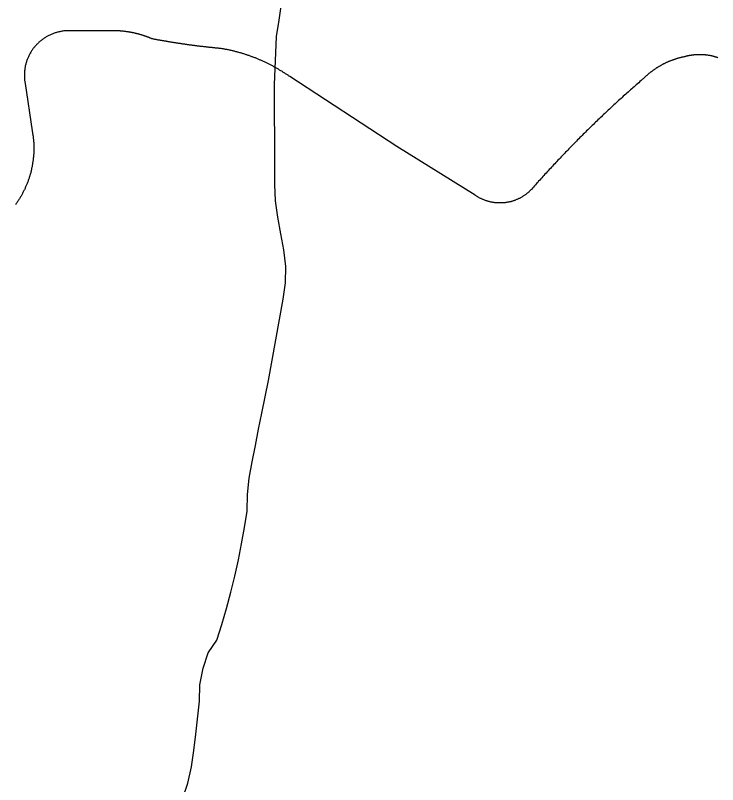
# Model space of a CAD drawing. Extents: x 1268485 to 1426702, y 514839 to 616766.
# Drawn here: x 1379618 to 1380314, y 563539 to 564301 of the extents above; entities that cross this region are included whole.
import ezdxf

# ---------------------------------------------------------------- set-up
doc = ezdxf.new("R2010")
doc.units = 0
doc.layers.add('Old_Level_35', color=7, linetype='Continuous')
doc.layers.add('Old_Level_62', color=7, linetype='Continuous')

msp = doc.modelspace()

# ---------------------------------------------------------------- linework, layer by layer
at = {"layer": 'Old_Level_35'}
for p, q in [((1379714.884, 564286.212), (1379673.156, 564286.212)), ((1379627.634, 564233.77), (1379634.606, 564187.172))]:
    msp.add_line(p, q, dxfattribs=at)
for points in [[(1379673.156, 564286.212), (1379672.335, 564286.212), (1379671.515, 564286.264), (1379670.798, 564286.264), (1379669.875, 564286.212), (1379669.157, 564286.212), (1379668.337, 564286.109), (1379667.517, 564286.059), (1379666.799, 564286.007), (1379665.876, 564285.956), (1379665.159, 564285.802), (1379664.236, 564285.699), (1379663.518, 564285.546), (1379662.801, 564285.443), (1379661.878, 564285.238), (1379661.16, 564285.136), (1379660.34, 564284.931), (1379659.622, 564284.674), (1379658.7, 564284.521), (1379657.982, 564284.264), (1379657.264, 564284.008), (1379656.546, 564283.751), (1379655.726, 564283.495), (1379655.009, 564283.188), (1379654.291, 564282.88), (1379653.471, 564282.573), (1379652.753, 564282.265), (1379652.035, 564281.855), (1379651.215, 564281.547), (1379650.6, 564281.188), (1379649.882, 564280.83), (1379649.165, 564280.42), (1379648.549, 564280.01), (1379647.729, 564279.548), (1379647.114, 564279.138), (1379646.396, 564278.677), (1379645.781, 564278.267), (1379645.166, 564277.805), (1379644.551, 564277.292), (1379643.833, 564276.831), (1379643.218, 564276.319), (1379642.603, 564275.806), (1379641.988, 564275.242), (1379641.373, 564274.729), (1379640.757, 564274.166), (1379640.142, 564273.601), (1379639.63, 564273.038), (1379639.015, 564272.525), (1379638.502, 564271.858), (1379637.989, 564271.295), (1379637.374, 564270.68), (1379636.861, 564270.065), (1379636.349, 564269.449), (1379635.836, 564268.834), (1379635.426, 564268.117), (1379635.016, 564267.501), (1379634.503, 564266.835), (1379633.991, 564266.169), (1379633.581, 564265.502), (1379633.273, 564264.836), (1379632.76, 564264.118), (1379632.35, 564263.4), (1379632.043, 564262.683), (1379631.633, 564261.913), (1379631.223, 564261.247), (1379631.017, 564260.478), (1379630.607, 564259.76), (1379630.3, 564259.043), (1379629.992, 564258.325), (1379629.787, 564257.556), (1379629.377, 564256.839), (1379629.172, 564256.018), (1379628.864, 564255.249), (1379628.659, 564254.481), (1379628.454, 564253.711), (1379628.249, 564252.943), (1379628.044, 564252.122), (1379627.839, 564251.353), (1379627.737, 564250.585), (1379627.634, 564249.764), (1379627.327, 564248.995), (1379627.224, 564248.175), (1379627.224, 564247.355), (1379627.121, 564246.586), (1379627.019, 564245.766), (1379627.019, 564244.997), (1379626.916, 564244.176), (1379626.916, 564243.356), (1379626.916, 564242.588), (1379626.916, 564241.767), (1379626.916, 564240.947), (1379626.916, 564240.127), (1379627.019, 564239.307), (1379627.019, 564238.487), (1379627.121, 564237.769), (1379627.121, 564236.949), (1379627.224, 564236.128), (1379627.327, 564235.308), (1379627.532, 564234.488), (1379627.634, 564233.77)], [(1379753.536, 564278.164), (1379753.126, 564278.317), (1379752.716, 564278.523), (1379752.408, 564278.625), (1379751.998, 564278.83), (1379751.588, 564278.933), (1379751.281, 564279.087), (1379750.87, 564279.24), (1379750.46, 564279.394), (1379750.153, 564279.497), (1379749.743, 564279.702), (1379749.333, 564279.805), (1379749.025, 564279.958), (1379748.615, 564280.112), (1379748.205, 564280.265), (1379747.897, 564280.368), (1379747.487, 564280.522), (1379747.077, 564280.625), (1379746.769, 564280.727), (1379746.359, 564280.881), (1379746.052, 564281.086), (1379745.642, 564281.188), (1379745.231, 564281.291), (1379744.924, 564281.445), (1379744.514, 564281.547), (1379744.104, 564281.701), (1379743.591, 564281.753), (1379743.283, 564281.855), (1379742.873, 564282.008), (1379742.463, 564282.111), (1379742.156, 564282.265), (1379741.746, 564282.368), (1379741.335, 564282.419), (1379741.028, 564282.573), (1379740.618, 564282.675), (1379740.208, 564282.829), (1379739.9, 564282.88), (1379739.49, 564282.983), (1379739.08, 564283.085), (1379738.67, 564283.188), (1379738.26, 564283.29), (1379737.85, 564283.393), (1379737.542, 564283.495), (1379737.132, 564283.546), (1379736.722, 564283.701), (1379736.414, 564283.751), (1379736.004, 564283.803), (1379735.492, 564283.956), (1379735.081, 564284.008), (1379734.774, 564284.111), (1379734.364, 564284.213), (1379733.954, 564284.264), (1379733.646, 564284.316), (1379733.236, 564284.418), (1379732.826, 564284.521), (1379732.416, 564284.572), (1379732.006, 564284.623), (1379731.596, 564284.674), (1379731.288, 564284.726), (1379730.878, 564284.828), (1379730.468, 564284.879), (1379729.955, 564284.982), (1379729.648, 564285.084), (1379729.237, 564285.084), (1379728.827, 564285.136), (1379728.52, 564285.187), (1379728.11, 564285.238), (1379727.597, 564285.289), (1379727.289, 564285.392), (1379726.879, 564285.443), (1379726.469, 564285.494), (1379726.162, 564285.494), (1379725.752, 564285.546), (1379725.239, 564285.649), (1379724.829, 564285.649), (1379724.521, 564285.699), (1379724.111, 564285.751), (1379723.701, 564285.751), (1379723.291, 564285.802), (1379722.881, 564285.802), (1379722.471, 564285.854), (1379722.163, 564285.854), (1379721.753, 564285.956), (1379721.24, 564285.956), (1379720.83, 564286.007), (1379720.523, 564286.007), (1379720.113, 564286.059), (1379719.703, 564286.059), (1379719.292, 564286.059), (1379718.882, 564286.109), (1379718.472, 564286.109), (1379718.165, 564286.109), (1379717.755, 564286.109), (1379717.242, 564286.109), (1379716.832, 564286.212), (1379716.524, 564286.212), (1379716.114, 564286.212), (1379715.704, 564286.212), (1379715.294, 564286.212), (1379714.884, 564286.212)], [(1379822.023, 564268.475), (1379821.203, 564268.578), (1379820.486, 564268.629), (1379819.87, 564268.68), (1379819.153, 564268.834), (1379818.538, 564268.885), (1379817.717, 564268.937), (1379817.102, 564268.988), (1379816.385, 564269.039), (1379815.769, 564269.142), (1379815.052, 564269.193), (1379814.232, 564269.244), (1379813.616, 564269.295), (1379812.899, 564269.449), (1379812.284, 564269.5), (1379811.463, 564269.552), (1379810.848, 564269.603), (1379810.13, 564269.705), (1379809.413, 564269.808), (1379808.798, 564269.859), (1379807.977, 564269.962), (1379807.362, 564270.013), (1379806.645, 564270.115), (1379806.029, 564270.167), (1379805.209, 564270.27), (1379804.594, 564270.32), (1379803.876, 564270.423), (1379803.159, 564270.525), (1379802.544, 564270.577), (1379801.723, 564270.68), (1379801.108, 564270.731), (1379800.39, 564270.833), (1379799.775, 564270.936), (1379798.955, 564270.987), (1379798.34, 564271.038), (1379797.622, 564271.192), (1379796.905, 564271.243), (1379796.289, 564271.397), (1379795.469, 564271.448), (1379794.854, 564271.551), (1379794.136, 564271.602), (1379793.521, 564271.705), (1379792.701, 564271.807), (1379792.086, 564271.858), (1379791.368, 564272.013), (1379790.753, 564272.063), (1379790.035, 564272.166), (1379789.215, 564272.268), (1379788.6, 564272.371), (1379787.882, 564272.525), (1379787.267, 564272.576), (1379786.549, 564272.679), (1379785.832, 564272.73), (1379785.114, 564272.884), (1379784.499, 564272.935), (1379783.781, 564273.038), (1379783.166, 564273.191), (1379782.346, 564273.243), (1379781.731, 564273.396), (1379781.013, 564273.499), (1379780.398, 564273.55), (1379779.578, 564273.704), (1379778.86, 564273.806), (1379778.245, 564273.858), (1379777.527, 564274.011), (1379776.912, 564274.114), (1379776.092, 564274.166), (1379775.477, 564274.319), (1379774.759, 564274.421), (1379774.144, 564274.576), (1379773.426, 564274.627), (1379772.708, 564274.729), (1379771.991, 564274.883), (1379771.376, 564274.986), (1379770.658, 564275.139), (1379770.043, 564275.242), (1379769.223, 564275.293), (1379768.607, 564275.447), (1379767.89, 564275.549), (1379767.275, 564275.703), (1379766.454, 564275.806), (1379765.839, 564275.959), (1379765.122, 564276.062), (1379764.506, 564276.114), (1379763.789, 564276.267), (1379763.174, 564276.369), (1379762.353, 564276.524), (1379761.738, 564276.626), (1379761.02, 564276.729), (1379760.405, 564276.882), (1379759.585, 564276.985), (1379758.97, 564277.139), (1379758.252, 564277.241), (1379757.637, 564277.395), (1379756.919, 564277.497), (1379756.202, 564277.651), (1379755.484, 564277.754), (1379754.869, 564277.857), (1379754.151, 564278.01), (1379753.536, 564278.164)], [(1379889.896, 564240.69), (1379889.383, 564241.101), (1379888.768, 564241.562), (1379888.153, 564242.023), (1379887.538, 564242.383), (1379886.922, 564242.793), (1379886.205, 564243.254), (1379885.59, 564243.613), (1379884.974, 564244.074), (1379884.359, 564244.433), (1379883.744, 564244.894), (1379883.129, 564245.253), (1379882.514, 564245.663), (1379881.899, 564246.073), (1379881.078, 564246.432), (1379880.463, 564246.894), (1379879.848, 564247.252), (1379879.233, 564247.611), (1379878.618, 564248.021), (1379878.003, 564248.38), (1379877.388, 564248.739), (1379876.67, 564249.149), (1379875.952, 564249.508), (1379875.337, 564249.867), (1379874.722, 564250.225), (1379874.107, 564250.585), (1379873.389, 564250.943), (1379872.774, 564251.302), (1379872.159, 564251.61), (1379871.339, 564252.02), (1379870.723, 564252.378), (1379870.108, 564252.686), (1379869.391, 564252.994), (1379868.775, 564253.353), (1379868.16, 564253.711), (1379867.34, 564254.019), (1379866.725, 564254.378), (1379866.11, 564254.686), (1379865.392, 564254.993), (1379864.777, 564255.301), (1379863.957, 564255.608), (1379863.341, 564255.916), (1379862.624, 564256.274), (1379862.009, 564256.582), (1379861.291, 564256.89), (1379860.676, 564257.197), (1379859.958, 564257.454), (1379859.24, 564257.761), (1379858.523, 564258.069), (1379857.908, 564258.325), (1379857.087, 564258.632), (1379856.472, 564258.889), (1379855.755, 564259.197), (1379855.139, 564259.453), (1379854.422, 564259.709), (1379853.704, 564260.017), (1379852.986, 564260.273), (1379852.269, 564260.478), (1379851.654, 564260.735), (1379850.833, 564260.991), (1379850.116, 564261.247), (1379849.5, 564261.503), (1379848.783, 564261.76), (1379847.963, 564262.016), (1379847.347, 564262.273), (1379846.63, 564262.478), (1379845.912, 564262.683), (1379845.297, 564262.939), (1379844.477, 564263.195), (1379843.759, 564263.4), (1379843.144, 564263.605), (1379842.426, 564263.81), (1379841.606, 564264.066), (1379840.888, 564264.271), (1379840.273, 564264.426), (1379839.453, 564264.631), (1379838.735, 564264.887), (1379838.018, 564265.041), (1379837.402, 564265.246), (1379836.582, 564265.451), (1379835.865, 564265.604), (1379835.147, 564265.809), (1379834.327, 564266.014), (1379833.711, 564266.169), (1379832.994, 564266.322), (1379832.276, 564266.476), (1379831.456, 564266.681), (1379830.738, 564266.835), (1379830.021, 564266.989), (1379829.2, 564267.142), (1379828.585, 564267.296), (1379827.867, 564267.45), (1379827.15, 564267.552), (1379826.33, 564267.757), (1379825.612, 564267.86), (1379824.894, 564268.014), (1379824.177, 564268.117), (1379823.356, 564268.27), (1379822.741, 564268.372), (1379822.023, 564268.475)], [(1380314.148, 564259.453), (1380313.636, 564259.607), (1380313.123, 564259.76), (1380312.713, 564259.863), (1380312.2, 564260.068), (1380311.79, 564260.17), (1380311.278, 564260.325), (1380310.868, 564260.427), (1380310.355, 564260.632), (1380309.842, 564260.735), (1380309.33, 564260.837), (1380308.92, 564260.94), (1380308.51, 564261.042), (1380307.997, 564261.196), (1380307.484, 564261.298), (1380306.972, 564261.401), (1380306.459, 564261.503), (1380306.049, 564261.555), (1380305.536, 564261.708), (1380305.126, 564261.76), (1380304.614, 564261.811), (1380304.101, 564261.862), (1380303.588, 564261.913), (1380303.076, 564262.016), (1380302.666, 564262.068), (1380302.153, 564262.118), (1380301.64, 564262.17), (1380301.128, 564262.273), (1380300.718, 564262.323), (1380300.205, 564262.323), (1380299.795, 564262.375), (1380299.282, 564262.375), (1380298.77, 564262.426), (1380298.257, 564262.426), (1380297.744, 564262.426), (1380297.232, 564262.478), (1380296.719, 564262.478), (1380296.206, 564262.478), (1380295.796, 564262.478), (1380295.284, 564262.478), (1380294.874, 564262.478), (1380294.361, 564262.426), (1380293.848, 564262.426), (1380293.336, 564262.426), (1380292.926, 564262.375), (1380292.413, 564262.375), (1380291.9, 564262.323), (1380291.388, 564262.323), (1380290.875, 564262.273), (1380290.362, 564262.17), (1380289.85, 564262.118), (1380289.542, 564262.118), (1380289.03, 564262.068), (1380288.517, 564262.016), (1380288.004, 564261.862), (1380287.492, 564261.811), (1380286.979, 564261.76), (1380286.466, 564261.708), (1380285.954, 564261.555), (1380285.646, 564261.503), (1380285.134, 564261.401), (1380284.621, 564261.298), (1380284.108, 564261.196), (1380283.596, 564261.042), (1380283.083, 564260.991), (1380282.776, 564260.888), (1380282.263, 564260.735), (1380281.75, 564260.632)], [(1380281.75, 564260.632), (1380281.238, 564260.478), (1380280.725, 564260.427), (1380280.212, 564260.325), (1380279.7, 564260.17), (1380279.392, 564260.12), (1380278.88, 564260.017), (1380278.367, 564259.863), (1380277.854, 564259.76), (1380277.342, 564259.607), (1380276.829, 564259.504), (1380276.419, 564259.35), (1380276.009, 564259.248), (1380275.496, 564259.145), (1380274.984, 564258.992), (1380274.471, 564258.889), (1380273.958, 564258.735), (1380273.651, 564258.582), (1380273.138, 564258.427), (1380272.625, 564258.325), (1380272.113, 564258.12), (1380271.6, 564258.017), (1380271.293, 564257.812), (1380270.78, 564257.71), (1380270.267, 564257.505), (1380269.755, 564257.351), (1380269.345, 564257.197), (1380268.832, 564256.992), (1380268.422, 564256.839), (1380268.012, 564256.684), (1380267.499, 564256.479), (1380266.987, 564256.326), (1380266.576, 564256.121), (1380266.166, 564255.916), (1380265.654, 564255.762), (1380265.244, 564255.557), (1380264.731, 564255.301), (1380264.218, 564255.147), (1380263.911, 564254.942), (1380263.398, 564254.736), (1380262.988, 564254.583), (1380262.475, 564254.326), (1380261.963, 564254.121), (1380261.655, 564253.865), (1380261.143, 564253.711), (1380260.732, 564253.455), (1380260.22, 564253.25), (1380259.912, 564252.994), (1380259.4, 564252.738), (1380258.989, 564252.583), (1380258.477, 564252.328), (1380258.169, 564252.071), (1380257.657, 564251.815), (1380257.247, 564251.558), (1380256.734, 564251.353), (1380256.426, 564251.148), (1380255.914, 564250.892), (1380255.504, 564250.635), (1380255.093, 564250.328), (1380254.581, 564250.072), (1380254.273, 564249.815), (1380253.863, 564249.559), (1380253.351, 564249.303), (1380253.043, 564248.995), (1380252.633, 564248.739), (1380252.12, 564248.482), (1380251.71, 564248.175), (1380251.403, 564247.919), (1380250.89, 564247.611), (1380250.48, 564247.355), (1380250.172, 564247.047), (1380249.762, 564246.791), (1380249.25, 564246.484), (1380248.839, 564246.176), (1380248.532, 564245.919), (1380248.122, 564245.612), (1380247.712, 564245.304), (1380247.404, 564244.997), (1380246.891, 564244.689), (1380246.481, 564244.381), (1380246.174, 564244.125), (1380245.764, 564243.818), (1380245.354, 564243.51), (1380245.046, 564243.151), (1380244.636, 564242.793), (1380244.226, 564242.485), (1380243.918, 564242.177), (1380243.508, 564241.87), (1380243.098, 564241.562), (1380242.79, 564241.203), (1380242.38, 564240.895), (1380241.97, 564240.588), (1380241.663, 564240.178), (1380241.355, 564239.87), (1380241.047, 564239.512), (1380240.637, 564239.204), (1380240.227, 564238.794), (1380239.92, 564238.487), (1380239.51, 564238.127), (1380239.202, 564237.769)], [(1380073.52, 564123.401), (1379995.908, 564171.64), (1379889.896, 564240.69)], [(1380239.202, 564237.769), (1380237.972, 564236.744), (1380236.844, 564235.769), (1380235.614, 564234.693), (1380234.486, 564233.668), (1380233.255, 564232.643), (1380232.128, 564231.617), (1380231, 564230.54), (1380229.77, 564229.567), (1380228.642, 564228.49), (1380227.411, 564227.516), (1380226.284, 564226.439), (1380225.156, 564225.363), (1380223.926, 564224.389), (1380222.798, 564223.313), (1380221.67, 564222.236), (1380220.337, 564221.262), (1380219.209, 564220.185), (1380218.082, 564219.109), (1380216.954, 564218.084), (1380215.723, 564217.007), (1380214.596, 564215.931), (1380213.468, 564214.956), (1380212.34, 564213.88), (1380211.11, 564212.803), (1380209.982, 564211.727), (1380208.854, 564210.702), (1380207.726, 564209.625), (1380206.599, 564208.549), (1380205.471, 564207.421), (1380204.241, 564206.396), (1380203.113, 564205.319), (1380201.985, 564204.243), (1380200.857, 564203.166), (1380199.729, 564202.141), (1380198.602, 564201.013), (1380197.474, 564199.937), (1380196.346, 564198.86), (1380195.218, 564197.835), (1380194.09, 564196.707), (1380192.963, 564195.631), (1380191.835, 564194.503), (1380190.707, 564193.426), (1380189.579, 564192.401), (1380188.452, 564191.273), (1380187.426, 564190.197), (1380186.299, 564189.069), (1380185.171, 564187.992), (1380184.043, 564186.864), (1380182.915, 564185.788), (1380181.787, 564184.711), (1380180.66, 564183.583), (1380179.634, 564182.507), (1380178.507, 564181.38), (1380177.379, 564180.252), (1380176.251, 564179.175), (1380175.123, 564178.047), (1380173.995, 564176.919), (1380172.97, 564175.791), (1380171.842, 564174.664), (1380170.715, 564173.588), (1380169.587, 564172.511), (1380168.664, 564171.383), (1380167.536, 564170.255), (1380166.408, 564169.127), (1380165.281, 564167.999), (1380164.255, 564166.872), (1380163.128, 564165.744), (1380162, 564164.616), (1380160.975, 564163.488), (1380159.847, 564162.361), (1380158.719, 564161.233), (1380157.796, 564160.054), (1380156.668, 564158.926), (1380155.643, 564157.799), (1380154.515, 564156.671), (1380153.388, 564155.543), (1380152.362, 564154.363), (1380151.235, 564153.236), (1380150.209, 564152.108), (1380149.082, 564150.929), (1380148.159, 564149.801), (1380147.031, 564148.674), (1380146.006, 564147.494), (1380144.878, 564146.366), (1380143.853, 564145.188), (1380142.725, 564144.06), (1380141.7, 564142.881), (1380140.777, 564141.753), (1380139.649, 564140.574), (1380138.624, 564139.446), (1380137.496, 564138.267), (1380136.471, 564137.139), (1380135.548, 564135.96), (1380134.42, 564134.73), (1380133.395, 564133.602), (1380132.37, 564132.423), (1380131.242, 564131.244), (1380130.217, 564130.065), (1380129.294, 564128.937)], [(1379634.606, 564187.172), (1379634.708, 564186.352), (1379634.913, 564185.634), (1379635.016, 564184.865), (1379635.119, 564184.045), (1379635.221, 564183.328), (1379635.426, 564182.558), (1379635.529, 564181.738), (1379635.631, 564181.02), (1379635.631, 564180.2), (1379635.734, 564179.432), (1379635.836, 564178.714), (1379635.836, 564177.894), (1379636.041, 564177.124), (1379636.041, 564176.304), (1379636.144, 564175.586), (1379636.144, 564174.766), (1379636.144, 564173.998), (1379636.144, 564173.177), (1379636.246, 564172.46), (1379636.246, 564171.64), (1379636.246, 564170.87), (1379636.246, 564170.05), (1379636.246, 564169.332), (1379636.246, 564168.512), (1379636.246, 564167.744), (1379636.246, 564166.923), (1379636.144, 564166.206), (1379636.144, 564165.385), (1379636.144, 564164.616), (1379636.144, 564163.796), (1379636.041, 564163.078), (1379636.041, 564162.31), (1379635.836, 564161.489), (1379635.836, 564160.772), (1379635.734, 564159.952), (1379635.631, 564159.182), (1379635.631, 564158.362), (1379635.529, 564157.644), (1379635.426, 564156.876), (1379635.221, 564156.056), (1379635.119, 564155.338), (1379635.016, 564154.518), (1379634.913, 564153.748), (1379634.708, 564152.98), (1379634.606, 564152.262), (1379634.503, 564151.442), (1379634.401, 564150.673), (1379634.093, 564149.955), (1379633.991, 564149.186), (1379633.888, 564148.366), (1379633.581, 564147.648), (1379633.478, 564146.879), (1379633.273, 564146.111), (1379633.171, 564145.393), (1379632.863, 564144.624), (1379632.658, 564143.855), (1379632.453, 564143.137), (1379632.248, 564142.368), (1379632.043, 564141.65), (1379631.735, 564140.882), (1379631.53, 564140.112), (1379631.223, 564139.395), (1379631.017, 564138.626), (1379630.71, 564137.959), (1379630.505, 564137.191), (1379630.3, 564136.421), (1379629.992, 564135.704), (1379629.582, 564134.986), (1379629.377, 564134.268), (1379629.172, 564133.551), (1379628.762, 564132.833), (1379628.454, 564132.115), (1379628.147, 564131.398), (1379627.839, 564130.68), (1379627.532, 564129.962), (1379627.224, 564129.245), (1379626.916, 564128.579), (1379626.506, 564127.861), (1379626.096, 564127.143), (1379625.789, 564126.426), (1379625.481, 564125.759), (1379625.173, 564125.041), (1379624.763, 564124.375), (1379624.353, 564123.708), (1379624.046, 564122.991), (1379623.636, 564122.325), (1379623.123, 564121.709), (1379622.713, 564120.992), (1379622.405, 564120.325), (1379621.995, 564119.71), (1379621.483, 564118.992), (1379621.175, 564118.326), (1379620.765, 564117.711), (1379620.252, 564117.044), (1379619.842, 564116.378), (1379619.33, 564115.763), (1379618.919, 564115.148), (1379618.509, 564114.43), (1379617.997, 564113.815)], [(1380129.294, 564128.937), (1380128.781, 564128.476), (1380128.371, 564128.066), (1380127.859, 564127.604), (1380127.551, 564127.194), (1380127.038, 564126.733), (1380126.628, 564126.323), (1380126.116, 564125.913), (1380125.603, 564125.503), (1380125.09, 564125.144), (1380124.578, 564124.733), (1380124.27, 564124.375), (1380123.758, 564124.016), (1380123.245, 564123.606), (1380122.732, 564123.247), (1380122.22, 564122.94), (1380121.605, 564122.58), (1380121.092, 564122.273), (1380120.579, 564121.863), (1380120.169, 564121.555), (1380119.657, 564121.248), (1380119.041, 564120.94), (1380118.529, 564120.684), (1380118.016, 564120.377), (1380117.401, 564120.069), (1380116.888, 564119.812), (1380116.273, 564119.556), (1380115.761, 564119.3), (1380115.145, 564119.044), (1380114.633, 564118.839), (1380114.018, 564118.582), (1380113.505, 564118.326), (1380112.89, 564118.121), (1380112.377, 564117.864), (1380111.762, 564117.711), (1380111.147, 564117.506), (1380110.532, 564117.301), (1380110.019, 564117.147), (1380109.404, 564116.993), (1380108.789, 564116.788), (1380108.174, 564116.686), (1380107.661, 564116.583), (1380107.046, 564116.429), (1380106.328, 564116.326), (1380105.713, 564116.173), (1380105.098, 564116.07), (1380104.483, 564115.916), (1380103.868, 564115.865), (1380103.355, 564115.814), (1380102.74, 564115.763), (1380102.125, 564115.711), (1380101.509, 564115.609), (1380100.894, 564115.558), (1380100.279, 564115.558), (1380099.664, 564115.506), (1380099.049, 564115.506), (1380098.331, 564115.506), (1380097.716, 564115.506), (1380097.101, 564115.506), (1380096.486, 564115.506), (1380095.871, 564115.558), (1380095.255, 564115.558), (1380094.743, 564115.609), (1380094.128, 564115.711), (1380093.512, 564115.763), (1380092.897, 564115.814), (1380092.282, 564115.865), (1380091.667, 564116.019), (1380090.949, 564116.07), (1380090.334, 564116.173), (1380089.719, 564116.326), (1380089.206, 564116.429), (1380088.591, 564116.583), (1380087.976, 564116.686), (1380087.361, 564116.891), (1380086.746, 564116.993), (1380086.233, 564117.198), (1380085.618, 564117.352), (1380085.003, 564117.557), (1380084.49, 564117.762), (1380083.875, 564117.916), (1380083.26, 564118.172), (1380082.747, 564118.377), (1380082.132, 564118.634), (1380081.517, 564118.889), (1380081.004, 564119.044), (1380080.389, 564119.351), (1380079.876, 564119.607), (1380079.364, 564119.864), (1380078.749, 564120.12), (1380078.236, 564120.427), (1380077.621, 564120.735), (1380077.108, 564120.992), (1380076.596, 564121.299), (1380076.083, 564121.607), (1380075.468, 564122.017), (1380074.955, 564122.325), (1380074.545, 564122.632), (1380074.033, 564122.991), (1380073.52, 564123.401)]]:
    msp.add_lwpolyline(points, dxfattribs=at)
at = {"layer": 'Old_Level_62'}
msp.add_lwpolyline([(1379783.679, 563525.213), (1379788.703, 563540.745), (1379792.393, 563556.637), (1379794.957, 563572.836), (1379796.905, 563589.24), (1379800.288, 563621.946), (1379800.698, 563638.197), (1379804.081, 563654.447), (1379809.003, 563669.672), (1379817.717, 563682.385), (1379822.639, 563697.969), (1379827.252, 563713.809), (1379831.456, 563729.803), (1379835.352, 563745.746), (1379838.94, 563761.791), (1379842.119, 563777.888), (1379844.989, 563794.087), (1379847.655, 563810.235), (1379847.963, 563826.69), (1379849.706, 563842.941), (1379852.679, 563859.038), (1379855.755, 563875.185), (1379859.035, 563891.282), (1379862.316, 563907.327), (1379865.597, 563923.424), (1379868.775, 563939.571), (1379883.232, 564020.157), (1379885.487, 564036.459), (1379885.897, 564052.709), (1379884.154, 564068.959), (1379881.078, 564085.108), (1379877.9, 564101.358), (1379875.85, 564117.608), (1379875.132, 564133.961), (1379875.029, 564150.365), (1379874.722, 564232.488), (1379876.772, 564280.368), (1379879.438, 564296.516), (1379881.796, 564312.818)], dxfattribs=at)

doc.saveas('drawing.dxf')
